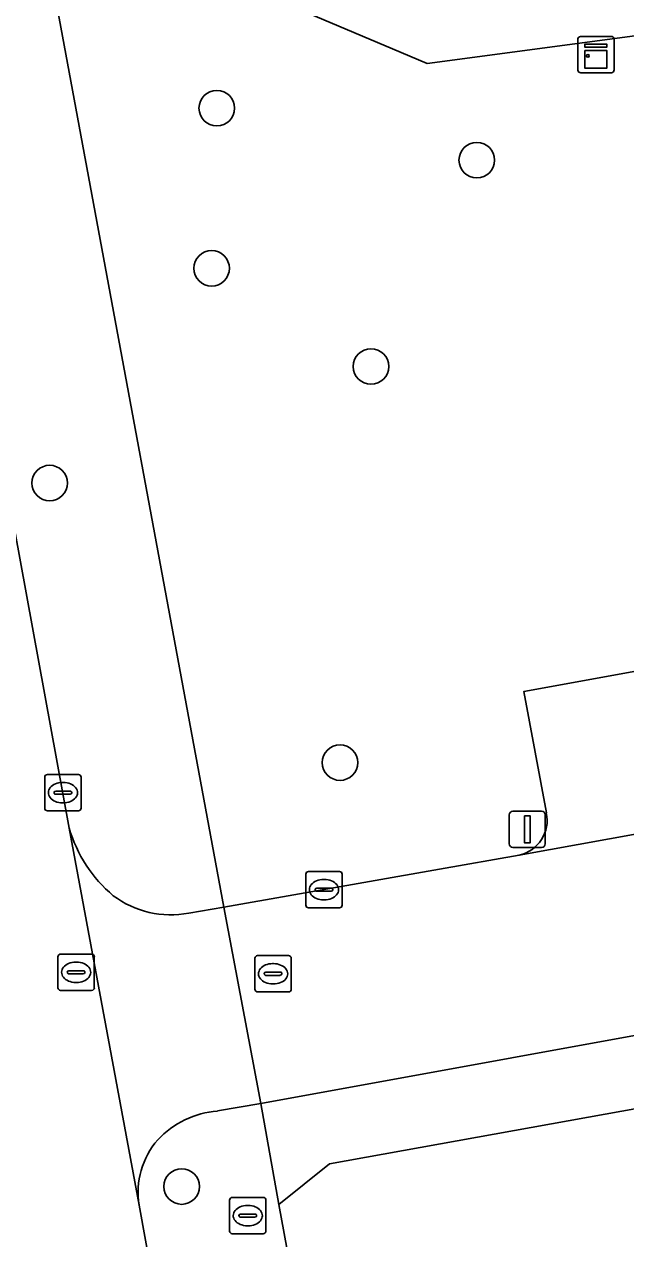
# Model space of a CAD drawing. Extents: x 157793 to 159380, y 380877 to 382313.
# Drawn here: x 158774.5 to 158791.04, y 381617.52 to 381650.93 of the extents above; entities that cross this region are included whole.
import ezdxf

# ---------------------------------------------------------------- set-up
doc = ezdxf.new("R2010")
doc.units = 0
for name, color, linetype in [('IMGEO_Boom', 7, 'Continuous'), ('IMGEO_Brandkraan', 7, 'Continuous'), ('IMGEO_Erf', 7, 'Continuous'), ('IMGEO_Groenvoorziening', 7, 'Continuous'), ('IMGEO_Kast', 7, 'Continuous'), ('IMGEO_Kolk', 7, 'Continuous'), ('IMGEO_Lichtmast', 7, 'Continuous'), ('IMGEO_Parkeervlak_open', 7, 'Continuous'), ('IMGEO_Rijbaan_lokaal_open', 7, 'Continuous'), ('IMGEO_Rioolput', 7, 'Continuous'), ('IMGEO_Voetpad_open', 7, 'Continuous')]:
    doc.layers.add(name, color=color, linetype=linetype)

msp = doc.modelspace()

# ---------------------------------------------------------------- linework, layer by layer
at = {"layer": 'IMGEO_Boom'}
for centre in [(158779.793, 381648.624), (158786.944, 381647.193), (158779.651, 381644.219), (158784.034, 381641.518), (158775.198, 381638.311), (158783.183, 381630.62), (158778.828, 381618.957)]:
    msp.add_circle(centre, 0.489, dxfattribs=at)
at = {"layer": 'IMGEO_Brandkraan'}
for p, q in [((158780.145, 381617.732), (158780.145, 381618.584)), ((158780.22, 381618.658), (158781.072, 381618.658)), ((158781.146, 381618.584), (158781.146, 381617.732)), ((158780.404, 381618.152), (158780.404, 381618.164)), ((158780.447, 381618.201), (158780.845, 381618.201)), ((158780.633, 381618.438), (158780.658, 381618.438)), ((158780.888, 381618.164), (158780.888, 381618.152)), ((158780.842, 381618.115), (158780.444, 381618.115)), ((158780.656, 381617.878), (158780.631, 381617.878)), ((158781.072, 381617.658), (158780.22, 381617.658))]:
    msp.add_line(p, q, dxfattribs=at)
for points in [[(158780.145, 381617.732), (158780.145, 381618.584)], [(158780.22, 381618.658), (158781.072, 381618.658)], [(158781.146, 381618.584), (158781.146, 381617.732)], [(158781.072, 381617.658), (158780.22, 381617.658)]]:
    msp.add_lwpolyline(points, dxfattribs=at)
for centre, radius, start, end in [((158780.222, 381618.582), 0.0765, 91.552, 178.448), ((158780.222, 381618.582), 0.0765, 91.552, 178.448), ((158781.07, 381618.582), 0.0765, 1.552, 88.448), ((158781.07, 381618.582), 0.0765, 1.552, 88.448), ((158780.444, 381618.161), 0.0403, 85.8775, 175.7526), ((158780.441, 381618.151), 0.0366, 178.938, 274.7102), ((158780.845, 381618.158), 0.043, 264.8664, 352.4533), ((158780.849, 381618.163), 0.0386, 1.7309, 96.639), ((158780.222, 381617.734), 0.0765, 181.552, 268.448), ((158780.222, 381617.734), 0.0765, 181.552, 268.448), ((158781.07, 381617.734), 0.0765, 271.552, 358.448), ((158781.07, 381617.734), 0.0765, 271.552, 358.448)]:
    msp.add_arc(centre, radius, start, end, dxfattribs=at)
for centre, major_axis, ratio, start_param, end_param in [((158780.632, 381618.158), (-0.387, 0.002), 0.722429, 4.712389, 7.853982), ((158780.657, 381618.158), (-0.39, 0.002), 0.717154, 1.570796, 4.712389)]:
    msp.add_ellipse(centre, major_axis=major_axis, ratio=ratio, start_param=start_param, end_param=end_param, dxfattribs=at)
at = {"layer": 'IMGEO_Erf'}
msp.add_lwpolyline([(158806.657, 381623.864), (158782.893, 381619.584), (158781.497, 381618.466), (158787.806, 381584.151), (158787.376, 381584.058), (158790.326, 381568.922), (158790.333, 381568.743), (158791.001, 381568.046), (158791.767, 381567.743)], dxfattribs=at)
at = {"layer": 'IMGEO_Groenvoorziening'}
for points in [[(158798.289, 381643.312), (158797.321, 381648.864), (158794.325, 381651.023), (158792.666, 381650.801), (158785.58, 381649.853), (158784.629, 381650.257), (158781.258, 381651.691), (158780.118, 381652.176), (158775.414, 381651.344), (158779.984, 381626.646), (158785.922, 381627.69), (158788.111, 381628.075)], [(158788.857, 381629.237), (158788.234, 381632.576), (158795.102, 381633.828)]]:
    msp.add_lwpolyline(points, dxfattribs=at)
msp.add_arc((158787.901, 381629.031), 0.978, 282.4166, 12.1828, dxfattribs=at)
at = {"layer": 'IMGEO_Kast'}
for p, q in [((158789.797, 381650.597), (158790.638, 381650.597)), ((158790.638, 381650.597), (158789.797, 381650.597)), ((158789.722, 381649.672), (158789.722, 381650.513)), ((158789.722, 381650.513), (158789.722, 381649.672)), ((158790.722, 381650.522), (158790.722, 381649.681)), ((158790.722, 381649.681), (158790.722, 381650.522)), ((158790.647, 381649.597), (158789.806, 381649.597)), ((158789.806, 381649.597), (158790.647, 381649.597))]:
    msp.add_line(p, q, dxfattribs=at)
for points in [[(158789.917, 381650.387), (158790.517, 381650.387), (158790.517, 381650.302), (158789.917, 381650.302), (158789.917, 381650.387)], [(158789.917, 381650.212), (158790.517, 381650.212), (158790.517, 381649.723), (158789.917, 381649.723), (158789.917, 381650.212)]]:
    msp.add_lwpolyline(points, dxfattribs=at)
msp.add_circle((158790.001, 381650.061), 0.0377, dxfattribs=at)
for centre, start, end in [((158789.8, 381650.519), 92.4484, 184.2845), ((158789.8, 381650.519), 92.4484, 184.2845), ((158790.644, 381650.519), 2.4484, 94.2845), ((158790.644, 381650.519), 2.4484, 94.2845), ((158789.8, 381649.675), 182.4484, 274.2845), ((158789.8, 381649.675), 182.4484, 274.2845), ((158790.644, 381649.675), 272.4484, 4.2845), ((158790.644, 381649.675), 272.4484, 4.2845)]:
    msp.add_arc(centre, 0.0779, start, end, dxfattribs=at)
at = {"layer": 'IMGEO_Kolk'}
for p, q in [((158775.061, 381629.368), (158775.061, 381630.22)), ((158775.136, 381630.294), (158775.988, 381630.294)), ((158776.062, 381630.22), (158776.062, 381629.368)), ((158775.363, 381629.837), (158775.761, 381629.837)), ((158775.549, 381630.074), (158775.574, 381630.074)), ((158775.32, 381629.788), (158775.32, 381629.8)), ((158775.758, 381629.751), (158775.36, 381629.751)), ((158775.572, 381629.514), (158775.547, 381629.514)), ((158775.804, 381629.8), (158775.804, 381629.788)), ((158775.988, 381629.294), (158775.136, 381629.294)), ((158782.241, 381626.699), (158782.241, 381627.551)), ((158782.316, 381627.625), (158783.168, 381627.625)), ((158783.242, 381627.551), (158783.242, 381626.699)), ((158782.543, 381627.168), (158782.941, 381627.168)), ((158782.729, 381627.405), (158782.754, 381627.405)), ((158782.5, 381627.119), (158782.5, 381627.131)), ((158782.938, 381627.082), (158782.54, 381627.082)), ((158782.752, 381626.845), (158782.727, 381626.845)), ((158782.984, 381627.131), (158782.984, 381627.119)), ((158783.168, 381626.625), (158782.316, 381626.625))]:
    msp.add_line(p, q, dxfattribs=at)
for points in [[(158775.061, 381629.368), (158775.061, 381630.22)], [(158775.136, 381630.294), (158775.988, 381630.294)], [(158776.062, 381630.22), (158776.062, 381629.368)], [(158775.988, 381629.294), (158775.136, 381629.294)], [(158782.241, 381626.699), (158782.241, 381627.551)], [(158782.316, 381627.625), (158783.168, 381627.625)], [(158783.242, 381627.551), (158783.242, 381626.699)], [(158783.168, 381626.625), (158782.316, 381626.625)]]:
    msp.add_lwpolyline(points, dxfattribs=at)
for centre, radius, start, end in [((158775.138, 381630.218), 0.0765, 91.552, 178.448), ((158775.138, 381630.218), 0.0765, 91.552, 178.448), ((158775.986, 381630.218), 0.0765, 1.552, 88.448), ((158775.986, 381630.218), 0.0765, 1.552, 88.448), ((158775.36, 381629.797), 0.0403, 85.8775, 175.7526), ((158775.765, 381629.799), 0.0386, 1.7309, 96.639), ((158775.357, 381629.787), 0.0366, 178.938, 274.7102), ((158775.761, 381629.794), 0.043, 264.8664, 352.4533), ((158775.138, 381629.37), 0.0765, 181.552, 268.448), ((158775.138, 381629.37), 0.0765, 181.552, 268.448), ((158775.986, 381629.37), 0.0765, 271.552, 358.448), ((158775.986, 381629.37), 0.0765, 271.552, 358.448), ((158782.318, 381627.549), 0.0765, 91.552, 178.448), ((158782.318, 381627.549), 0.0765, 91.552, 178.448), ((158783.166, 381627.549), 0.0765, 1.552, 88.448), ((158783.166, 381627.549), 0.0765, 1.552, 88.448), ((158782.54, 381627.128), 0.0403, 85.8775, 175.7526), ((158782.945, 381627.13), 0.0386, 1.7309, 96.639), ((158782.537, 381627.118), 0.0366, 178.938, 274.7102), ((158782.941, 381627.125), 0.043, 264.8664, 352.4533), ((158782.318, 381626.701), 0.0765, 181.552, 268.448), ((158782.318, 381626.701), 0.0765, 181.552, 268.448), ((158783.166, 381626.701), 0.0765, 271.552, 358.448), ((158783.166, 381626.701), 0.0765, 271.552, 358.448)]:
    msp.add_arc(centre, radius, start, end, dxfattribs=at)
for centre, major_axis, ratio, start_param, end_param in [((158775.548, 381629.794), (-0.387, 0.002), 0.722429, 4.712389, 7.853982), ((158775.573, 381629.794), (-0.39, 0.002), 0.717154, 1.570796, 4.712389), ((158782.728, 381627.125), (-0.387, 0.002), 0.722429, 4.712389, 7.853982), ((158782.753, 381627.125), (-0.39, 0.002), 0.717154, 1.570796, 4.712389)]:
    msp.add_ellipse(centre, major_axis=major_axis, ratio=ratio, start_param=start_param, end_param=end_param, dxfattribs=at)
at = {"layer": 'IMGEO_Lichtmast'}
for p, q in [((158787.838, 381628.385), (158787.838, 381629.185)), ((158787.838, 381629.185), (158787.838, 381628.385)), ((158787.938, 381629.285), (158788.728, 381629.285)), ((158788.728, 381629.285), (158787.938, 381629.285)), ((158788.828, 381629.185), (158788.828, 381628.385)), ((158788.828, 381628.385), (158788.828, 381629.185)), ((158788.728, 381628.285), (158787.938, 381628.285)), ((158787.938, 381628.285), (158788.728, 381628.285))]:
    msp.add_line(p, q, dxfattribs=at)
msp.add_lwpolyline([(158788.258, 381629.16), (158788.408, 381629.16), (158788.408, 381628.41), (158788.258, 381628.41), (158788.258, 381629.16)], dxfattribs=at)
for centre, start, end in [((158787.938, 381629.185), 90, 180), ((158787.938, 381629.185), 90, 180), ((158788.728, 381629.185), 0, 90), ((158788.728, 381629.185), 360, 90), ((158787.938, 381628.385), 180, 270), ((158787.938, 381628.385), 180, 270), ((158788.728, 381628.385), 270, 0), ((158788.728, 381628.385), 270, 0)]:
    msp.add_arc(centre, 0.1, start, end, dxfattribs=at)
at = {"layer": 'IMGEO_Parkeervlak_open'}
for points in [[(158788.111, 381628.075), (158801.292, 381630.456), (158799.119, 381642.907), (158797.943, 381642.739), (158794.187, 381642.024), (158795.511, 381634.382)], [(158795.102, 381633.828), (158788.234, 381632.576), (158788.857, 381629.237)]]:
    msp.add_lwpolyline(points, dxfattribs=at)
msp.add_arc((158787.901, 381629.031), 0.978, 282.4166, 12.1828, dxfattribs=at)
at = {"layer": 'IMGEO_Rijbaan_lokaal_open'}
for points in [[(158778.297, 381614.899), (158777.658, 381618.446), (158775.731, 381628.819), (158772.713, 381645.274), (158767.749, 381644.316), (158767.905, 381643.654), (158773.794, 381611.645), (158773.895, 381611.096), (158776.907, 381611.635)], [(158797.943, 381642.739), (158799.119, 381642.907), (158801.292, 381630.456), (158788.111, 381628.075), (158785.922, 381627.69), (158779.984, 381626.646), (158781.003, 381621.243), (158801.61, 381624.991)], [(158775.731, 381628.819), (158777.658, 381618.446)], [(158779.984, 381626.646), (158779.022, 381626.48)], [(158779.813, 381621.036), (158781.003, 381621.243), (158779.984, 381626.646)]]:
    msp.add_lwpolyline(points, dxfattribs=at)
for centre, radius, start, end in [((158779.465, 381629.93), 3.896, 196.5671, 229.7119), ((158778.525, 381629.071), 2.638, 233.216, 280.8512), ((158780.017, 381618.51), 2.534, 94.6194, 136.8257), ((158779.851, 381618.794), 2.221, 139.2455, 189.0237)]:
    msp.add_arc(centre, radius, start, end, dxfattribs=at)
at = {"layer": 'IMGEO_Rioolput'}
for p, q in [((158775.424, 381624.426), (158775.424, 381625.278)), ((158775.499, 381625.352), (158776.351, 381625.352)), ((158776.425, 381625.278), (158776.425, 381624.426)), ((158780.841, 381624.385), (158780.841, 381625.237)), ((158780.916, 381625.311), (158781.768, 381625.311)), ((158781.842, 381625.237), (158781.842, 381624.385)), ((158775.683, 381624.846), (158775.683, 381624.858)), ((158775.726, 381624.895), (158776.124, 381624.895)), ((158775.912, 381625.132), (158775.937, 381625.132)), ((158776.167, 381624.858), (158776.167, 381624.846)), ((158781.1, 381624.805), (158781.1, 381624.817)), ((158781.143, 381624.854), (158781.541, 381624.854)), ((158781.329, 381625.091), (158781.354, 381625.091)), ((158781.584, 381624.817), (158781.584, 381624.805)), ((158776.121, 381624.809), (158775.723, 381624.809)), ((158775.935, 381624.572), (158775.91, 381624.572)), ((158781.538, 381624.768), (158781.14, 381624.768)), ((158781.352, 381624.531), (158781.327, 381624.531)), ((158776.351, 381624.352), (158775.499, 381624.352)), ((158781.768, 381624.311), (158780.916, 381624.311))]:
    msp.add_line(p, q, dxfattribs=at)
for points in [[(158775.424, 381624.426), (158775.424, 381625.278)], [(158775.499, 381625.352), (158776.351, 381625.352)], [(158776.425, 381625.278), (158776.425, 381624.426)], [(158780.841, 381624.385), (158780.841, 381625.237)], [(158780.916, 381625.311), (158781.768, 381625.311)], [(158781.842, 381625.237), (158781.842, 381624.385)], [(158776.351, 381624.352), (158775.499, 381624.352)], [(158781.768, 381624.311), (158780.916, 381624.311)]]:
    msp.add_lwpolyline(points, dxfattribs=at)
for centre, radius, start, end in [((158775.501, 381625.276), 0.0765, 91.552, 178.448), ((158775.501, 381625.276), 0.0765, 91.552, 178.448), ((158776.349, 381625.276), 0.0765, 1.552, 88.448), ((158776.349, 381625.276), 0.0765, 1.552, 88.448), ((158780.918, 381625.235), 0.0765, 91.552, 178.448), ((158780.918, 381625.235), 0.0765, 91.552, 178.448), ((158781.766, 381625.235), 0.0765, 1.552, 88.448), ((158781.766, 381625.235), 0.0765, 1.552, 88.448), ((158775.723, 381624.855), 0.0403, 85.8775, 175.7526), ((158775.72, 381624.845), 0.0366, 178.938, 274.7102), ((158776.124, 381624.852), 0.043, 264.8664, 352.4533), ((158776.128, 381624.857), 0.0386, 1.7309, 96.639), ((158781.14, 381624.814), 0.0403, 85.8775, 175.7526), ((158781.545, 381624.816), 0.0386, 1.7309, 96.639), ((158781.137, 381624.804), 0.0366, 178.938, 274.7102), ((158781.541, 381624.811), 0.043, 264.8664, 352.4533), ((158775.501, 381624.428), 0.0765, 181.552, 268.448), ((158775.501, 381624.428), 0.0765, 181.552, 268.448), ((158776.349, 381624.428), 0.0765, 271.552, 358.448), ((158776.349, 381624.428), 0.0765, 271.552, 358.448), ((158780.918, 381624.387), 0.0765, 181.552, 268.448), ((158780.918, 381624.387), 0.0765, 181.552, 268.448), ((158781.766, 381624.387), 0.0765, 271.552, 358.448), ((158781.766, 381624.387), 0.0765, 271.552, 358.448)]:
    msp.add_arc(centre, radius, start, end, dxfattribs=at)
for centre, major_axis, ratio, start_param, end_param in [((158775.911, 381624.852), (-0.387, 0.002), 0.722429, 4.712389, 7.853982), ((158775.936, 381624.852), (-0.39, 0.002), 0.717154, 1.570796, 4.712389), ((158781.328, 381624.811), (-0.387, 0.002), 0.722429, 4.712389, 7.853982), ((158781.353, 381624.811), (-0.39, 0.002), 0.717154, 1.570796, 4.712389)]:
    msp.add_ellipse(centre, major_axis=major_axis, ratio=ratio, start_param=start_param, end_param=end_param, dxfattribs=at)
at = {"layer": 'IMGEO_Voetpad_open'}
for points in [[(158770.945, 381655.122), (158772.713, 381645.274), (158775.731, 381628.819)], [(158779.022, 381626.48), (158779.984, 381626.646), (158775.414, 381651.344), (158780.118, 381652.176), (158781.258, 381651.691), (158784.629, 381650.257), (158785.58, 381649.853), (158792.666, 381650.801), (158792.185, 381653.473), (158786.008, 381652.656), (158780.423, 381654.988)], [(158801.61, 381624.991), (158781.003, 381621.243), (158781.497, 381618.466), (158782.893, 381619.584), (158806.657, 381623.864), (158810.479, 381629.32), (158809.293, 381636.09), (158808.295, 381635.912), (158806.078, 381648.833), (158807.028, 381649), (158806.763, 381650.499)], [(158790.629, 381564.485), (158790.962, 381564.564), (158790.13, 381568.885), (158790.326, 381568.922), (158787.376, 381584.058), (158787.806, 381584.151), (158781.497, 381618.466), (158781.003, 381621.243), (158779.813, 381621.036)], [(158777.658, 381618.446), (158778.297, 381614.899)]]:
    msp.add_lwpolyline(points, dxfattribs=at)
for centre, radius, start, end in [((158779.465, 381629.93), 3.896, 196.5671, 229.7119), ((158778.525, 381629.071), 2.638, 233.216, 280.8512), ((158780.017, 381618.51), 2.534, 94.6194, 136.8257), ((158779.851, 381618.794), 2.221, 139.2455, 189.0237)]:
    msp.add_arc(centre, radius, start, end, dxfattribs=at)

doc.saveas('drawing.dxf')
